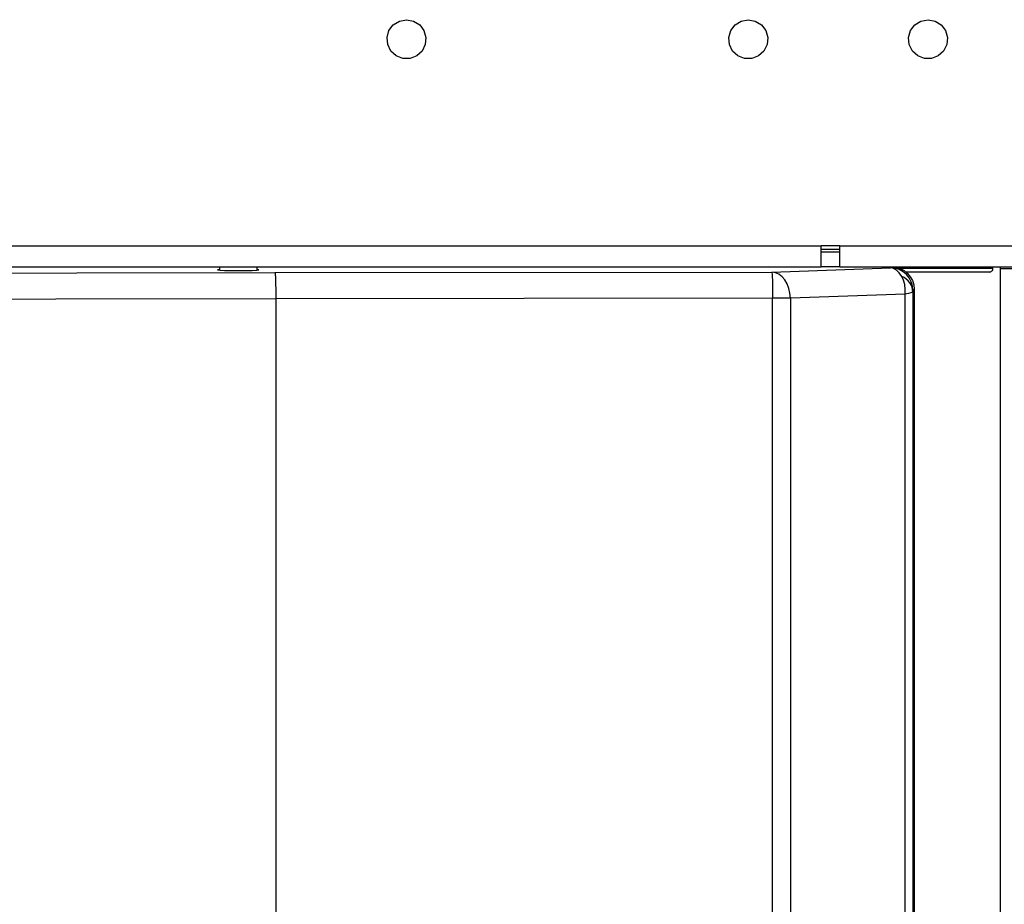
# Model space of a CAD drawing. Header units: millimetres. Extents: x 0 to 39025, y -31299 to 8400.
# Tile 331 of 373: x 15024 to 15155, y 3888 to 4006. Entities that reach past the tile are written whole.
import ezdxf

# ---------------------------------------------------------------- set-up
doc = ezdxf.new("R2010")
doc.units = ezdxf.units.MM

# ---------------------------------------------------------------- blocks, each defined once
blk = doc.blocks.new('Adapt 2 (spodaj)')
at = {"lineweight": 25}
for points, knots in [([(890.4, 249.98), (890.4, 249.98), (889.46, 249.8), (889.46, 249.8), (889.46, 249.8), (888.65, 249.3), (888.65, 249.3), (888.65, 249.3), (888.07, 248.53), (888.07, 248.53), (888.07, 248.53), (887.81, 247.62), (887.81, 247.62), (887.81, 247.62), (887.9, 246.67), (887.9, 246.67), (887.9, 246.67), (888.33, 245.81), (888.33, 245.81), (888.33, 245.81), (889.03, 245.17), (889.03, 245.17), (889.03, 245.17), (889.93, 244.82), (889.93, 244.82), (889.93, 244.82), (890.88, 244.82), (890.88, 244.82), (890.88, 244.82), (891.77, 245.17), (891.77, 245.17), (891.77, 245.17), (892.48, 245.81), (892.48, 245.81), (892.48, 245.81), (892.9, 246.67), (892.9, 246.67), (892.9, 246.67), (892.99, 247.62), (892.99, 247.62), (892.99, 247.62), (892.73, 248.53), (892.73, 248.53), (892.73, 248.53), (892.16, 249.3), (892.16, 249.3), (892.16, 249.3), (891.34, 249.8), (891.34, 249.8), (891.34, 249.8), (890.4, 249.98), (890.4, 249.98)], [0, 0, 0, 0, 1, 1, 1, 2, 2, 2, 3, 3, 3, 4, 4, 4, 5, 5, 5, 6, 6, 6, 7, 7, 7, 8, 8, 8, 9, 9, 9, 10, 10, 10, 11, 11, 11, 12, 12, 12, 13, 13, 13, 14, 14, 14, 15, 15, 15, 16, 16, 16, 17, 17, 17, 17]), ([(935.91, 249.98), (935.91, 249.98), (934.97, 249.8), (934.97, 249.8), (934.97, 249.8), (934.16, 249.3), (934.16, 249.3), (934.16, 249.3), (933.58, 248.53), (933.58, 248.53), (933.58, 248.53), (933.32, 247.62), (933.32, 247.62), (933.32, 247.62), (933.41, 246.67), (933.41, 246.67), (933.41, 246.67), (933.83, 245.81), (933.83, 245.81), (933.83, 245.81), (934.54, 245.17), (934.54, 245.17), (934.54, 245.17), (935.43, 244.82), (935.43, 244.82), (935.43, 244.82), (936.39, 244.82), (936.39, 244.82), (936.39, 244.82), (937.28, 245.17), (937.28, 245.17), (937.28, 245.17), (937.98, 245.81), (937.98, 245.81), (937.98, 245.81), (938.41, 246.67), (938.41, 246.67), (938.41, 246.67), (938.5, 247.62), (938.5, 247.62), (938.5, 247.62), (938.24, 248.53), (938.24, 248.53), (938.24, 248.53), (937.66, 249.3), (937.66, 249.3), (937.66, 249.3), (936.85, 249.8), (936.85, 249.8), (936.85, 249.8), (935.91, 249.98), (935.91, 249.98)], [0, 0, 0, 0, 1, 1, 1, 2, 2, 2, 3, 3, 3, 4, 4, 4, 5, 5, 5, 6, 6, 6, 7, 7, 7, 8, 8, 8, 9, 9, 9, 10, 10, 10, 11, 11, 11, 12, 12, 12, 13, 13, 13, 14, 14, 14, 15, 15, 15, 16, 16, 16, 17, 17, 17, 17]), ([(959.85, 249.98), (959.85, 249.98), (958.91, 249.8), (958.91, 249.8), (958.91, 249.8), (958.1, 249.3), (958.1, 249.3), (958.1, 249.3), (957.52, 248.53), (957.52, 248.53), (957.52, 248.53), (957.26, 247.62), (957.26, 247.62), (957.26, 247.62), (957.35, 246.67), (957.35, 246.67), (957.35, 246.67), (957.78, 245.81), (957.78, 245.81), (957.78, 245.81), (958.48, 245.17), (958.48, 245.17), (958.48, 245.17), (959.37, 244.82), (959.37, 244.82), (959.37, 244.82), (960.33, 244.82), (960.33, 244.82), (960.33, 244.82), (961.22, 245.17), (961.22, 245.17), (961.22, 245.17), (961.92, 245.81), (961.92, 245.81), (961.92, 245.81), (962.35, 246.67), (962.35, 246.67), (962.35, 246.67), (962.44, 247.62), (962.44, 247.62), (962.44, 247.62), (962.17, 248.53), (962.17, 248.53), (962.17, 248.53), (961.6, 249.3), (961.6, 249.3), (961.6, 249.3), (960.79, 249.8), (960.79, 249.8), (960.79, 249.8), (959.85, 249.98), (959.85, 249.98)], [0, 0, 0, 0, 1, 1, 1, 2, 2, 2, 3, 3, 3, 4, 4, 4, 5, 5, 5, 6, 6, 6, 7, 7, 7, 8, 8, 8, 9, 9, 9, 10, 10, 10, 11, 11, 11, 12, 12, 12, 13, 13, 13, 14, 14, 14, 15, 15, 15, 16, 16, 16, 17, 17, 17, 17]), ([(945.6, 217.08), (945.6, 217.08), (945.6, 217.13), (945.6, 217.13), (945.6, 217.13), (945.6, 217.29), (945.6, 217.29), (945.6, 217.29), (945.6, 217.55), (945.6, 217.55), (945.6, 217.55), (945.6, 217.9), (945.6, 217.9), (945.6, 217.9), (945.6, 218.32), (945.6, 218.32), (945.6, 218.32), (945.6, 218.81), (945.6, 218.81), (945.6, 218.81), (945.6, 219.33), (945.6, 219.33), (945.6, 219.33), (945.6, 219.88), (945.6, 219.88)], [0, 0, 0, 0, 1, 1, 1, 2, 2, 2, 3, 3, 3, 4, 4, 4, 5, 5, 5, 6, 6, 6, 7, 7, 7, 8, 8, 8, 8]), ([(948.1, 217.08), (948.1, 217.08), (948.1, 217.13), (948.1, 217.13), (948.1, 217.13), (948.1, 217.29), (948.1, 217.29), (948.1, 217.29), (948.1, 217.55), (948.1, 217.55), (948.1, 217.55), (948.1, 217.9), (948.1, 217.9), (948.1, 217.9), (948.1, 218.32), (948.1, 218.32), (948.1, 218.32), (948.1, 218.81), (948.1, 218.81), (948.1, 218.81), (948.1, 219.33), (948.1, 219.33), (948.1, 219.33), (948.1, 219.88), (948.1, 219.88)], [0, 0, 0, 0, 1, 1, 1, 2, 2, 2, 3, 3, 3, 4, 4, 4, 5, 5, 5, 6, 6, 6, 7, 7, 7, 8, 8, 8, 8]), ([(865.5, 216.7), (865.5, 216.7), (865.35, 216.68), (865.35, 216.68), (865.35, 216.68), (865.26, 216.65), (865.26, 216.65), (865.26, 216.65), (865.54, 216.62), (865.54, 216.62), (865.54, 216.62), (866.15, 216.59), (866.15, 216.59), (866.15, 216.59), (867.01, 216.57), (867.01, 216.57), (867.01, 216.57), (868, 216.56), (868, 216.56)], [0, 0, 0, 0, 1, 1, 1, 2, 2, 2, 3, 3, 3, 4, 4, 4, 5, 5, 5, 6, 6, 6, 6]), ([(868, 216.56), (868, 216.56), (868.99, 216.57), (868.99, 216.57), (868.99, 216.57), (869.85, 216.59), (869.85, 216.59), (869.85, 216.59), (870.46, 216.62), (870.46, 216.62), (870.46, 216.62), (870.74, 216.65), (870.74, 216.65), (870.74, 216.65), (870.64, 216.68), (870.64, 216.68), (870.64, 216.68), (870.5, 216.7), (870.5, 216.7)], [0, 0, 0, 0, 1, 1, 1, 2, 2, 2, 3, 3, 3, 4, 4, 4, 5, 5, 5, 6, 6, 6, 6]), ([(939.05, 216.37), (939.05, 216.37), (939.07, 216.29), (939.07, 216.29), (939.07, 216.29), (939.09, 216.07), (939.09, 216.07), (939.09, 216.07), (939.1, 215.74), (939.1, 215.74), (939.1, 215.74), (939.12, 215.31), (939.12, 215.31), (939.12, 215.31), (939.13, 214.78), (939.13, 214.78), (939.13, 214.78), (939.14, 214.19), (939.14, 214.19), (939.14, 214.19), (939.15, 213.54), (939.15, 213.54), (939.15, 213.54), (939.15, 212.88), (939.15, 212.88)], [0, 0, 0, 0, 1, 1, 1, 2, 2, 2, 3, 3, 3, 4, 4, 4, 5, 5, 5, 6, 6, 6, 7, 7, 7, 8, 8, 8, 8]), ([(941.53, 212.88), (941.53, 212.88), (941.47, 213.55), (941.47, 213.55), (941.47, 213.55), (941.32, 214.2), (941.32, 214.2), (941.32, 214.2), (941.09, 214.79), (941.09, 214.79), (941.09, 214.79), (940.78, 215.32), (940.78, 215.32), (940.78, 215.32), (940.41, 215.75), (940.41, 215.75), (940.41, 215.75), (939.99, 216.08), (939.99, 216.08), (939.99, 216.08), (939.53, 216.29), (939.53, 216.29), (939.53, 216.29), (939.05, 216.37), (939.05, 216.37)], [0, 0, 0, 0, 1, 1, 1, 2, 2, 2, 3, 3, 3, 4, 4, 4, 5, 5, 5, 6, 6, 6, 7, 7, 7, 8, 8, 8, 8]), ([(956.35, 215.8), (956.35, 215.8), (956.03, 216.27), (956.03, 216.27), (956.03, 216.27), (955.66, 216.61), (955.66, 216.61), (955.66, 216.61), (955.26, 216.84), (955.26, 216.84), (955.26, 216.84), (954.85, 216.93), (954.85, 216.93)], [0, 0, 0, 0, 1, 1, 1, 2, 2, 2, 3, 3, 3, 4, 4, 4, 4]), ([(957.85, 213.93), (957.85, 213.93), (957.79, 214.51), (957.79, 214.51), (957.79, 214.51), (957.62, 215.07), (957.62, 215.07), (957.62, 215.07), (957.34, 215.59), (957.34, 215.59), (957.34, 215.59), (956.97, 216.05), (956.97, 216.05), (956.97, 216.05), (956.52, 216.42), (956.52, 216.42), (956.52, 216.42), (956, 216.7), (956, 216.7), (956, 216.7), (955.43, 216.87), (955.43, 216.87), (955.43, 216.87), (954.85, 216.93), (954.85, 216.93)], [0, 0, 0, 0, 1, 1, 1, 2, 2, 2, 3, 3, 3, 4, 4, 4, 5, 5, 5, 6, 6, 6, 7, 7, 7, 8, 8, 8, 8]), ([(955, 217.08), (955, 217.08), (955.58, 217.02), (955.58, 217.02), (955.58, 217.02), (956.15, 216.85), (956.15, 216.85), (956.15, 216.85), (956.67, 216.57), (956.67, 216.57), (956.67, 216.57), (957.12, 216.2), (957.12, 216.2), (957.12, 216.2), (957.49, 215.74), (957.49, 215.74), (957.49, 215.74), (957.77, 215.23), (957.77, 215.23), (957.77, 215.23), (957.94, 214.66), (957.94, 214.66), (957.94, 214.66), (958, 214.08), (958, 214.08)], [0, 0, 0, 0, 1, 1, 1, 2, 2, 2, 3, 3, 3, 4, 4, 4, 5, 5, 5, 6, 6, 6, 7, 7, 7, 8, 8, 8, 8]), ([(956.08, 216.88), (956.08, 216.88), (958.27, 216.88), (958.27, 216.88), (958.27, 216.88), (960.46, 216.88), (960.46, 216.88), (960.46, 216.88), (962.46, 216.88), (962.46, 216.88), (962.46, 216.88), (964.22, 216.88), (964.22, 216.88), (964.22, 216.88), (965.72, 216.88), (965.72, 216.88), (965.72, 216.88), (966.92, 216.88), (966.92, 216.88), (966.92, 216.88), (967.79, 216.88), (967.79, 216.88), (967.79, 216.88), (968.32, 216.88), (968.32, 216.88), (968.32, 216.88), (968.5, 216.88), (968.5, 216.88)], [0, 0, 0, 0, 1, 1, 1, 2, 2, 2, 3, 3, 3, 4, 4, 4, 5, 5, 5, 6, 6, 6, 7, 7, 7, 8, 8, 8, 9, 9, 9, 9]), ([(968, 216.38), (968, 216.38), (967.9, 216.38), (967.9, 216.38), (967.9, 216.38), (967.45, 216.38), (967.45, 216.38), (967.45, 216.38), (966.64, 216.38), (966.64, 216.38), (966.64, 216.38), (965.51, 216.38), (965.51, 216.38), (965.51, 216.38), (964.07, 216.38), (964.07, 216.38), (964.07, 216.38), (962.34, 216.38), (962.34, 216.38), (962.34, 216.38), (960.38, 216.38), (960.38, 216.38), (960.38, 216.38), (958.22, 216.38), (958.22, 216.38), (958.22, 216.38), (956.93, 216.38), (956.93, 216.38)], [0, 0, 0, 0, 1, 1, 1, 2, 2, 2, 3, 3, 3, 4, 4, 4, 5, 5, 5, 6, 6, 6, 7, 7, 7, 8, 8, 8, 9, 9, 9, 9]), ([(968, 216.38), (968, 216.38), (968.1, 216.39), (968.1, 216.39), (968.1, 216.39), (968.19, 216.41), (968.19, 216.41), (968.19, 216.41), (968.28, 216.46), (968.28, 216.46), (968.28, 216.46), (968.35, 216.52), (968.35, 216.52), (968.35, 216.52), (968.42, 216.6), (968.42, 216.6), (968.42, 216.6), (968.46, 216.69), (968.46, 216.69), (968.46, 216.69), (968.49, 216.78), (968.49, 216.78), (968.49, 216.78), (968.5, 216.88), (968.5, 216.88)], [0, 0, 0, 0, 1, 1, 1, 2, 2, 2, 3, 3, 3, 4, 4, 4, 5, 5, 5, 6, 6, 6, 7, 7, 7, 8, 8, 8, 8]), ([(969.5, 216.78), (969.5, 216.78), (969.48, 216.93), (969.48, 216.93), (969.48, 216.93), (969.44, 217.08), (969.44, 217.08)], [0, 0, 0, 0, 1, 1, 1, 2, 2, 2, 2]), ([(971.8, 216.78), (971.8, 216.78), (971.35, 216.78), (971.35, 216.78), (971.35, 216.78), (970.92, 216.78), (970.92, 216.78), (970.92, 216.78), (970.52, 216.78), (970.52, 216.78), (970.52, 216.78), (970.17, 216.78), (970.17, 216.78), (970.17, 216.78), (969.89, 216.78), (969.89, 216.78), (969.89, 216.78), (969.67, 216.78), (969.67, 216.78), (969.67, 216.78), (969.54, 216.78), (969.54, 216.78), (969.54, 216.78), (969.5, 216.78), (969.5, 216.78)], [0, 0, 0, 0, 1, 1, 1, 2, 2, 2, 3, 3, 3, 4, 4, 4, 5, 5, 5, 6, 6, 6, 7, 7, 7, 8, 8, 8, 8]), ([(872.87, 216.31), (872.87, 216.31), (872.9, 216.22), (872.9, 216.22), (872.9, 216.22), (872.92, 216.01), (872.92, 216.01), (872.92, 216.01), (872.94, 215.68), (872.94, 215.68), (872.94, 215.68), (872.96, 215.25), (872.96, 215.25), (872.96, 215.25), (872.97, 214.72), (872.97, 214.72), (872.97, 214.72), (872.99, 214.13), (872.99, 214.13), (872.99, 214.13), (873, 213.48), (873, 213.48), (873, 213.48), (873, 212.82), (873, 212.82)], [0, 0, 0, 0, 1, 1, 1, 2, 2, 2, 3, 3, 3, 4, 4, 4, 5, 5, 5, 6, 6, 6, 7, 7, 7, 8, 8, 8, 8]), ([(956.81, 213.41), (956.81, 213.41), (956.82, 214.07), (956.82, 214.07), (956.82, 214.07), (956.75, 214.7), (956.75, 214.7), (956.75, 214.7), (956.59, 215.28), (956.59, 215.28), (956.59, 215.28), (956.35, 215.8), (956.35, 215.8)], [0, 0, 0, 0, 1, 1, 1, 2, 2, 2, 3, 3, 3, 4, 4, 4, 4]), ([(957.83, 213.76), (957.83, 213.76), (957.8, 214.07), (957.8, 214.07), (957.8, 214.07), (957.72, 214.36), (957.72, 214.36), (957.72, 214.36), (957.59, 214.65), (957.59, 214.65), (957.59, 214.65), (957.42, 214.93), (957.42, 214.93), (957.42, 214.93), (957.2, 215.19), (957.2, 215.19), (957.2, 215.19), (956.95, 215.42), (956.95, 215.42), (956.95, 215.42), (956.66, 215.63), (956.66, 215.63), (956.66, 215.63), (956.35, 215.8), (956.35, 215.8)], [0, 0, 0, 0, 1, 1, 1, 2, 2, 2, 3, 3, 3, 4, 4, 4, 5, 5, 5, 6, 6, 6, 7, 7, 7, 8, 8, 8, 8]), ([(957.83, 213.76), (957.83, 213.76), (957.75, 213.68), (957.75, 213.68), (957.75, 213.68), (957.54, 213.6), (957.54, 213.6), (957.54, 213.6), (957.23, 213.5), (957.23, 213.5), (957.23, 213.5), (956.81, 213.41), (956.81, 213.41)], [0, 0, 0, 0, 1, 1, 1, 2, 2, 2, 3, 3, 3, 4, 4, 4, 4]), ([(957.85, 213.93), (957.85, 213.93), (957.84, 213.91), (957.84, 213.91), (957.84, 213.91), (957.84, 213.88), (957.84, 213.88), (957.84, 213.88), (957.84, 213.83), (957.84, 213.83), (957.84, 213.83), (957.83, 213.76), (957.83, 213.76)], [0, 0, 0, 0, 1, 1, 1, 2, 2, 2, 3, 3, 3, 4, 4, 4, 4]), ([(941.53, 212.88), (941.53, 212.88), (941.28, 212.88), (941.28, 212.88), (941.28, 212.88), (941.02, 212.88), (941.02, 212.88), (941.02, 212.88), (940.73, 212.88), (940.73, 212.88), (940.73, 212.88), (940.44, 212.88), (940.44, 212.88), (940.44, 212.88), (940.13, 212.88), (940.13, 212.88), (940.13, 212.88), (939.8, 212.88), (939.8, 212.88), (939.8, 212.88), (939.48, 212.88), (939.48, 212.88), (939.48, 212.88), (939.15, 212.88), (939.15, 212.88)], [0, 0, 0, 0, 1, 1, 1, 2, 2, 2, 3, 3, 3, 4, 4, 4, 5, 5, 5, 6, 6, 6, 7, 7, 7, 8, 8, 8, 8])]:
    blk.add_open_spline(points, degree=3, knots=knots, dxfattribs=at)
for points in [[(40.6, 219.88), (40.6, 219.88), (945.6, 219.88), (945.6, 219.88)], [(948.1, 219.88), (948.1, 219.88), (945.6, 219.88), (945.6, 219.88)], [(948.1, 219.38), (948.1, 219.38), (945.6, 219.38), (945.6, 219.38)], [(945.6, 219.08), (945.6, 219.08), (948.1, 219.08), (948.1, 219.08)], [(948.1, 219.88), (948.1, 219.88), (1020.6, 219.88), (1020.6, 219.88)], [(40.6, 217.08), (40.6, 217.08), (945.6, 217.08), (945.6, 217.08)], [(865.5, 217.08), (865.5, 217.08), (865.5, 216.62), (865.5, 216.62)], [(870.5, 216.62), (870.5, 216.62), (870.5, 217.08), (870.5, 217.08)], [(872.87, 216.31), (872.87, 216.31), (939.05, 216.37), (939.05, 216.37)], [(939.05, 216.37), (939.05, 216.37), (954.85, 216.93), (954.85, 216.93)], [(948.1, 217.08), (948.1, 217.08), (945.6, 217.08), (945.6, 217.08)], [(948.1, 217.08), (948.1, 217.08), (1020.6, 217.08), (1020.6, 217.08)], [(954.85, 216.93), (954.85, 216.93), (955, 217.08), (955, 217.08)], [(968.5, 216.88), (968.5, 216.88), (968.5, 217.08), (968.5, 217.08)], [(969.5, 64.38), (969.5, 64.38), (969.5, 216.78), (969.5, 216.78)], [(609.27, 215.89), (609.27, 215.89), (872.87, 216.31), (872.87, 216.31)], [(957.83, 213.76), (957.83, 213.76), (957.83, 70.8), (957.83, 70.8)], [(958, 214.08), (958, 214.08), (957.85, 213.93), (957.85, 213.93)], [(958, 214.08), (958, 214.08), (958, 70.47), (958, 70.47)], [(873, 212.82), (873, 212.82), (609.43, 212.39), (609.43, 212.39)], [(939.15, 212.88), (939.15, 212.88), (873, 212.82), (873, 212.82)], [(873, 212.82), (873, 212.82), (873, 128.38), (873, 128.38)], [(939.15, 71.68), (939.15, 71.68), (939.15, 212.88), (939.15, 212.88)], [(956.81, 213.41), (956.81, 213.41), (941.53, 212.88), (941.53, 212.88)], [(941.53, 212.88), (941.53, 212.88), (941.53, 71.68), (941.53, 71.68)], [(956.81, 71.14), (956.81, 71.14), (956.81, 213.41), (956.81, 213.41)]]:
    blk.add_open_spline(points, degree=3, dxfattribs=at)

msp = doc.modelspace()

# ---------------------------------------------------------------- block references
at = {"color": 1}
msp.add_blockref('Adapt 2 (spodaj)', (14184.86, 3755.86), dxfattribs=at)

doc.saveas('drawing.dxf')
